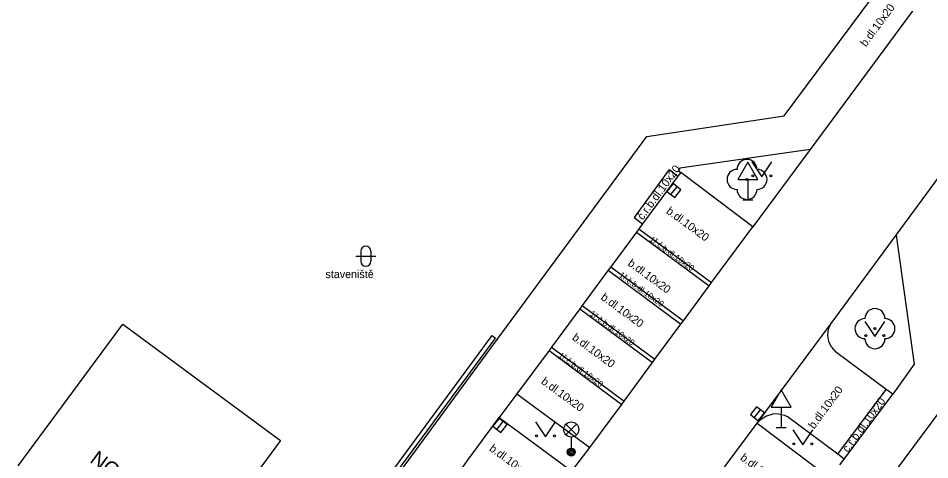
# Model space of a CAD drawing. Extents: x -598233 to -596890, y -1157848 to -1156431.
# Drawn here: x -597557.99 to -597512.45, y -1156855.96 to -1156833.93 of the extents above; entities that cross this region are included whole.
import ezdxf

# ---------------------------------------------------------------- set-up
doc = ezdxf.new("R2010")
doc.units = 0
for name, color, linetype in [('Level 10', 7, 'Continuous'), ('Level 11', 7, 'Continuous'), ('Level 22', 7, 'Continuous'), ('Level 27', 7, 'Continuous'), ('Level 33', 7, 'Continuous'), ('Level 34', 7, 'Continuous'), ('Level 36', 7, 'Continuous'), ('Level 40', 7, 'Continuous'), ('Level 41', 7, 'Continuous'), ('Level 42', 7, 'Continuous'), ('Level 5', 7, 'Continuous'), ('Level 7', 7, 'Continuous')]:
    doc.layers.add(name, color=color, linetype=linetype)

msp = doc.modelspace()

# ---------------------------------------------------------------- linework, layer by layer
at = {"layer": 'Level 10'}
for points in [[(-597509.14, -1156827.9), (-597518.43, -1156840.47)], [(-597514.13, -1156844.75), (-597503.92, -1156830.87)], [(-597518.43, -1156840.47), (-597521.29, -1156844.33)], [(-597524.89, -1156841.62), (-597525.03, -1156841.81), (-597526.8, -1156844.19), (-597526.98, -1156844.44), (-597527.1, -1156844.6), (-597528.39, -1156846.34), (-597528.51, -1156846.5), (-597529.82, -1156848.27), (-597529.94, -1156848.43), (-597531.35, -1156850.35), (-597531.47, -1156850.51), (-597533.08, -1156852.68)], [(-597521.29, -1156844.33), (-597524.89, -1156841.62)], [(-597517.37, -1156849.16), (-597514.13, -1156844.75)], [(-597521.08, -1156854.14), (-597517.37, -1156849.16)], [(-597533.08, -1156852.68), (-597529.44, -1156855.36)], [(-597546.12, -1156870.33), (-597544.52, -1156868.17), (-597544.4, -1156868), (-597543.11, -1156866.25), (-597542.99, -1156866.09), (-597541.57, -1156864.17), (-597541.45, -1156864.01), (-597540.17, -1156862.27), (-597540.05, -1156862.11), (-597538.62, -1156860.17), (-597538.5, -1156860.01), (-597537.08, -1156858.1), (-597536.96, -1156857.93), (-597535.66, -1156856.17), (-597535.54, -1156856), (-597533.96, -1156853.86)], [(-597533.96, -1156853.86), (-597530.33, -1156856.54)], [(-597521.08, -1156854.14), (-597517.54, -1156856.8)], [(-597530.33, -1156856.54), (-597529.44, -1156855.36)]]:
    msp.add_lwpolyline(points, dxfattribs=at)
at = {"layer": 'Level 11'}
for points in [[(-597519.73, -1156838.79), (-597512.5, -1156829.08)], [(-597526.59, -1156839.83), (-597519.73, -1156838.79)], [(-597534.06, -1156849.97), (-597526.59, -1156839.83)], [(-597518.43, -1156840.47), (-597524.93, -1156841.41)], [(-597525.47, -1156841.48), (-597527.22, -1156843.88)], [(-597525.47, -1156841.48), (-597525.03, -1156841.81)], [(-597524.93, -1156841.41), (-597525.02, -1156841.52)], [(-597525.02, -1156841.52), (-597524.89, -1156841.62)], [(-597527.22, -1156843.88), (-597526.8, -1156844.19)], [(-597529.44, -1156855.36), (-597527.84, -1156853.2), (-597527.72, -1156853.04), (-597526.3, -1156851.11), (-597526.18, -1156850.95), (-597524.88, -1156849.19), (-597524.76, -1156849.03), (-597523.47, -1156847.28), (-597523.35, -1156847.12), (-597521.29, -1156844.33)], [(-597527.1, -1156844.6), (-597523.47, -1156847.28)], [(-597526.98, -1156844.44), (-597523.35, -1156847.12)], [(-597514.13, -1156844.75), (-597513.23, -1156851.2)], [(-597528.51, -1156846.5), (-597524.88, -1156849.19)], [(-597528.39, -1156846.34), (-597524.76, -1156849.03)], [(-597529.94, -1156848.43), (-597526.3, -1156851.11)], [(-597529.82, -1156848.27), (-597526.18, -1156850.95)], [(-597517.55, -1156849.77), (-597517.53, -1156849.56), (-597517.47, -1156849.35), (-597517.37, -1156849.16)], [(-597552.9, -1156874.99), (-597542.07, -1156860.3), (-597534.31, -1156849.77)], [(-597517.36, -1156850.35), (-597517.49, -1156850.07), (-597517.55, -1156849.77)], [(-597548.22, -1156869.23), (-597534.06, -1156849.97)], [(-597531.47, -1156850.51), (-597527.84, -1156853.2)], [(-597531.35, -1156850.35), (-597527.72, -1156853.04)], [(-597517.36, -1156850.35), (-597517.16, -1156850.58)], [(-597514.3, -1156852.69), (-597514.63, -1156852.45), (-597517.16, -1156850.58)], [(-597513.23, -1156851.2), (-597514.3, -1156852.69)], [(-597511.03, -1156852.3), (-597512.4, -1156854.14), (-597515.37, -1156858.15), (-597520.45, -1156865.03)], [(-597517.04, -1156855.69), (-597514.63, -1156852.45)], [(-597533.08, -1156852.68), (-597533.96, -1156853.86)], [(-597516.72, -1156855.93), (-597514.3, -1156852.69)], [(-597520.86, -1156853.93), (-597521.08, -1156854.14)], [(-597520.86, -1156853.93), (-597520.6, -1156853.78), (-597520.3, -1156853.69)], [(-597520, -1156853.68), (-597520.3, -1156853.69)], [(-597520, -1156853.68), (-597519.86, -1156853.7), (-597519.71, -1156853.74), (-597519.58, -1156853.8)], [(-597516.72, -1156855.93), (-597517.04, -1156855.69), (-597519.58, -1156853.8)], [(-597524.8, -1156859.17), (-597523.22, -1156857.03), (-597523.1, -1156856.87), (-597521.08, -1156854.14)], [(-597516.94, -1156856.22), (-597516.72, -1156855.93)]]:
    msp.add_lwpolyline(points, dxfattribs=at)
at = {"layer": 'Level 22'}
for centre in [(-597521.58, -1156841.97), (-597515.19, -1156849.42)]:
    msp.add_circle(centre, 0.05, dxfattribs=at)
for centre, start, end in [((-597521.58, -1156841.47), 0, 180), ((-597522.08, -1156841.97), 90, 270), ((-597521.08, -1156841.97), 270, 90), ((-597521.58, -1156842.47), 180, 0), ((-597515.19, -1156848.92), 0, 180), ((-597515.69, -1156849.42), 90, 270), ((-597514.69, -1156849.42), 270, 90), ((-597515.19, -1156849.92), 180, 0)]:
    msp.add_arc(centre, 0.5, start, end, dxfattribs=at)
at = {"layer": 'Level 27'}
for p, q in [((-597525.3847, -1156842.7264), (-597525.0753, -1156842.3336)), ((-597521.2147, -1156853.8664), (-597520.9053, -1156853.4736)), ((-597534.0747, -1156854.4464), (-597533.7653, -1156854.0536))]:
    msp.add_line(p, q, dxfattribs=at)
for points in [[(-597525.1883, -1156842.8811), (-597524.8789, -1156842.4883), (-597525.2717, -1156842.1789), (-597525.5811, -1156842.5717)], [(-597521.0183, -1156854.0211), (-597520.7089, -1156853.6283), (-597521.1017, -1156853.3189), (-597521.4111, -1156853.7117)], [(-597533.8783, -1156854.6011), (-597533.5689, -1156854.2083), (-597533.9617, -1156853.8989), (-597534.2711, -1156854.2917)]]:
    msp.add_lwpolyline(points, close=True, dxfattribs=at)
at = {"layer": 'Level 33'}
for p, q in [((-597530.625, -1156854.72), (-597530.095, -1156854.19)), ((-597530.625, -1156854.19), (-597530.095, -1156854.72)), ((-597530.36, -1156854.83), (-597530.36, -1156855.58))]:
    msp.add_line(p, q, dxfattribs=at)
for centre, radius in [((-597530.36, -1156854.455), 0.375), ((-597530.36, -1156855.58), 0.2), ((-597530.36, -1156855.58), 0.1445), ((-597530.36, -1156855.58), 0.0876)]:
    msp.add_circle(centre, radius, dxfattribs=at)
at = {"layer": 'Level 34'}
for p, q in [((-597521.54, -1156841.972), (-597521.54, -1156842.99)), ((-597521.79, -1156842.99), (-597521.29, -1156842.99)), ((-597519.87, -1156853.342), (-597519.87, -1156854.36)), ((-597520.12, -1156854.36), (-597519.62, -1156854.36))]:
    msp.add_line(p, q, dxfattribs=at)
for points in [[(-597522.04, -1156841.972), (-597521.04, -1156841.972), (-597521.54, -1156841.106)], [(-597520.37, -1156853.342), (-597519.37, -1156853.342), (-597519.87, -1156852.476)]]:
    msp.add_lwpolyline(points, close=True, dxfattribs=at)
at = {"layer": 'Level 36'}
for p, q in [((-597540.876, -1156845.556), (-597540.876, -1156846.056)), ((-597540.376, -1156845.556), (-597540.376, -1156846.056)), ((-597541.126, -1156845.806), (-597540.126, -1156845.806))]:
    msp.add_line(p, q, dxfattribs=at)
for points in [[(-597521.34, -1156841.09), (-597520.84, -1156841.84), (-597520.34, -1156841.09)], [(-597515.7, -1156849.07), (-597515.2, -1156849.82), (-597514.7, -1156849.07)], [(-597532.15, -1156854.07), (-597531.65, -1156854.82), (-597531.15, -1156854.07)], [(-597519.29, -1156854.47), (-597518.79, -1156855.22), (-597518.29, -1156854.47)]]:
    msp.add_lwpolyline(points, dxfattribs=at)
for centre in [(-597521.2902, -1156841.7898), (-597520.3908, -1156841.7898), (-597515.6502, -1156849.7698), (-597514.7508, -1156849.7698), (-597532.1002, -1156854.7698), (-597531.2008, -1156854.7698), (-597519.2402, -1156855.1698), (-597518.3408, -1156855.1698)]:
    msp.add_circle(centre, 0.05, dxfattribs=at)
for centre, start, end in [((-597540.6257, -1156845.5563), 0, 180), ((-597540.6257, -1156846.0563), 180, 0)]:
    msp.add_arc(centre, 0.25, start, end, dxfattribs=at)
at = {"layer": 'Level 5'}
msp.add_lwpolyline([(-597557.99, -1156856.27), (-597552.77, -1156849.19), (-597544.89, -1156855), (-597550.2, -1156862.21)], dxfattribs=at)
at = {"layer": 'Level 7'}
for points in [[(-597534.31, -1156849.77), (-597534.15, -1156849.89)], [(-597552.74, -1156875.11), (-597541.91, -1156860.42), (-597534.15, -1156849.89)]]:
    msp.add_lwpolyline(points, dxfattribs=at)

# ---------------------------------------------------------------- texts
at = {"layer": 'Level 40'}
for s, height, rotation, p in [('b.dl.10x20', 0.4, 53.63105, (-597515.64, -1156835.38)), ('č.r.b.dl.10x20', 0.399996, 53.63105, (-597526.79, -1156844.03)), ('b.dl.10x20', 0.4, 323.75952, (-597525.65, -1156843.63)), ('1ř.č.b.dl.10x20', 0.3, 324, (-597526.48, -1156845.02)), ('b.dl.10x20', 0.4, 323.75952, (-597527.57, -1156846.23)), ('1ř.č.b.dl.10x20', 0.3, 324, (-597528, -1156846.81)), ('b.dl.10x20', 0.4, 323.75952, (-597528.92, -1156847.93)), ('1ř.č.b.dl.10x20', 0.3, 324, (-597529.46, -1156848.74)), ('b.dl.10x20', 0.4, 323.75952, (-597530.35, -1156849.94)), ('1ř.č.b.dl.10x20', 0.3, 324, (-597531.03, -1156850.81)), ('b.dl.10x20', 0.4, 323.75952, (-597531.9, -1156852.13)), ('b.dl.10x20', 0.4, 53.63105, (-597518.23, -1156854.46)), ('č.r.b.dl.10x20', 0.399996, 53.63105, (-597516.54, -1156855.63)), ('b.dl.10x20', 0.4, 323.75952, (-597534.49, -1156855.48)), ('b.dl.10x20', 0.4, 323.75952, (-597521.95, -1156855.94))]:
    msp.add_text(s, height=height, rotation=rotation, dxfattribs=at).set_placement(p)
at = {"layer": 'Level 41'}
msp.add_text('NOVOSTAVBA', height=0.75, rotation=323.49856, dxfattribs=at).set_placement((-597554.46, -1156856.06))
at = {"layer": 'Level 42'}
msp.add_text('staveniště', height=0.4, rotation=0.13416, dxfattribs=at).set_placement((-597542.64, -1156846.9))

doc.saveas('drawing.dxf')
